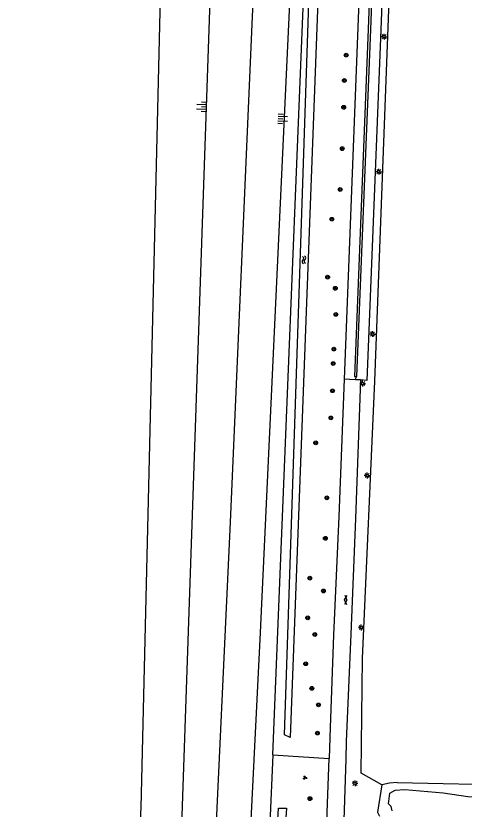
# Model space of a CAD drawing. Extents: x 133000 to 136000, y 400500 to 403500.
# Drawn here: x 133000 to 133095.3, y 401804.9 to 401973.7 of the extents above; entities that cross this region are included whole.
import ezdxf

# ---------------------------------------------------------------- set-up
doc = ezdxf.new("R2010")
doc.units = 0
for name, color, linetype in [('gg-afsc-faunaraster', 7, 'Continuous'), ('gg-afsc-lijn draadraster', 7, 'Continuous'), ('gg-knt-BGT kruinlijn', 7, 'Continuous'), ('gg-knt-bovenkant onderkant talud', 7, 'Continuous'), ('gg-knt-verharding', 7, 'Continuous'), ('gg-knt-verharding nz', 7, 'Continuous'), ('gg-kntw-bovenkant insteek waterloop', 7, 'Continuous'), ('gt-grn-groengrens', 7, 'Continuous'), ('gt-grn-weggrens', 7, 'Continuous'), ('gt-symb-boom', 7, 'Continuous'), ('gt-symb-gesloten verharding', 7, 'Continuous'), ('gt-symb-groenvak', 7, 'Continuous'), ('gt-symb-lichtmast', 7, 'Continuous'), ('gt-symb-talud symbool', 7, 'Continuous'), ('gt-symb-watersymbool', 7, 'Continuous'), ('gx-grn-maaiveld', 7, 'Continuous')]:
    doc.layers.add(name, color=color, linetype=linetype)

# ---------------------------------------------------------------- blocks, each defined once
blk = doc.blocks.new('gt0-LMAST')
at = {"layer": 'gt-symb-lichtmast'}
for p, q in [((-0.18, 0.17), (-0.45, 0.44)), ((-0.01, 0.25), (-0.01, 0.62)), ((0.17, 0.17), (0.44, 0.44)), ((-0.26, 0), (-0.63, 0)), ((-0.18, -0.18), (-0.45, -0.45)), ((-0.01, -0.25), (-0.01, -0.63)), ((0.44, -0.45), (0.17, -0.18)), ((0.24, 0), (0.62, 0))]:
    blk.add_line(p, q, dxfattribs=at)
blk.add_circle((-0.01, 0), 0.25, dxfattribs=at)
blk = doc.blocks.new('gt0-GESVH1')
at = {"layer": 'gt-symb-gesloten verharding'}
for p, q in [((-0.99, -0.26), (0.01, 0.24)), ((0.01, -0.26), (-0.99, 0.24)), ((0.01, 0.24), (1.01, -0.26)), ((1.01, 0.24), (0.01, -0.26))]:
    blk.add_line(p, q, dxfattribs=at)
blk = doc.blocks.new('gt0-BOOM')
at = {"layer": 'gt-symb-boom'}
for radius in [0.4, 0.2]:
    blk.add_circle((0, 0), radius, dxfattribs=at)
blk = doc.blocks.new('gt0-GRVAK')
at = {"layer": 'gt-symb-groenvak'}
for p, q in [((-0.11, 0.19), (-0.23, 0.24)), ((-0.18, 0.15), (0.09, 0.15)), ((-0.09, 0.21), (-0.16, 0.32)), ((-0.05, 0.21), (-0.05, 0.39)), ((0, 0.21), (0.06, 0.32)), ((0.01, 0.19), (0.13, 0.24)), ((0.26, -0.05), (0.2, 0.06)), ((0.3, -0.05), (0.3, 0.13)), ((0.35, -0.05), (0.41, 0.06)), ((-0.25, -0.23), (-0.36, -0.18)), ((-0.32, -0.26), (-0.05, -0.26)), ((-0.23, -0.21), (-0.29, -0.1)), ((-0.18, -0.2), (-0.18, -0.02)), ((-0.14, -0.21), (-0.07, -0.1)), ((-0.12, -0.23), (0, -0.18)), ((0.24, -0.07), (0.12, -0.02)), ((0.17, -0.11), (0.44, -0.11)), ((0.37, -0.07), (0.49, -0.02))]:
    blk.add_line(p, q, dxfattribs=at)
blk = doc.blocks.new('gt0-TALUD_1')
at = {"layer": 'gt-symb-talud symbool'}
for p, q in [((-1, -1), (-1, 0)), ((0.5, -2), (0.5, 0)), ((-0.5, -2), (-0.5, 0)), ((0, -1), (0, 0)), ((1, -1), (1, 0))]:
    blk.add_line(p, q, dxfattribs=at)
blk = doc.blocks.new('gt0-WA')
at = {"layer": 'gt-symb-watersymbool'}
for centre, start, end in [((-0.32, 0.02), 28.0725, 151.9275), ((0.43, 0.42), 208.0725, 331.9275), ((-0.32, -0.43), 28.0725, 151.9275), ((0.43, -0.03), 208.0725, 331.9275)]:
    blk.add_arc(centre, 0.425, start, end, dxfattribs=at)

msp = doc.modelspace()

# ---------------------------------------------------------------- linework, layer by layer
at = {"layer": 'gg-afsc-faunaraster'}
msp.add_lwpolyline([(133024.27, 401702.93), (133023.52, 401704.3), (133022.3, 401707.77), (133021.86, 401716.2), (133014.8, 401718.15), (133040.76, 401780.83), (133041.9, 401785.39), (133045.59, 401865.99), (133050.22, 401972), (133052.95, 402032.82), (133053.81, 402053.01)], dxfattribs=at)
at = {"layer": 'gg-afsc-lijn draadraster'}
msp.add_lwpolyline([(133024.27, 401702.93), (133023.52, 401704.3), (133022.3, 401707.77), (133021.86, 401716.2), (133014.8, 401718.15), (133040.76, 401780.83), (133041.9, 401785.39), (133045.59, 401865.99), (133050.22, 401972), (133052.95, 402032.82), (133053.81, 402053.01), (133053.85, 402057.06), (133046.28, 402087.2), (133029.49, 402115.68), (133006.7, 402134.91), (133000, 402136.76)], dxfattribs=at)
at = {"layer": 'gg-knt-BGT kruinlijn'}
for points in [[(133024.27, 401702.93), (133022.26, 401716.19), (133048.63, 401774.05), (133051.97, 401842.53), (133055.9, 401926.26), (133059.28, 401999.37), (133060.88, 402067.01)], [(133043.85, 402053.56), (133035.03, 401797.33), (133006.83, 401718.65), (133040.2, 401670.29), (133040.33, 401631.78), (133026.64, 401614.44)]]:
    msp.add_lwpolyline(points, dxfattribs=at)
at = {"layer": 'gg-knt-bovenkant onderkant talud'}
for points in [[(133054.59, 401816.46), (133062.06, 402000), (133064.85, 402067.79)], [(133054.59, 401816.46), (133052.72, 401772.66), (133027.38, 401717.29), (133028.58, 401705.61), (133048.5, 401704.12), (133052.23, 401702.08), (133051.71, 401668.05), (133050.22, 401611.9)]]:
    msp.add_lwpolyline(points, dxfattribs=at)
at = {"layer": 'gg-knt-verharding'}
for points in [[(133075.74, 402050.38), (133075.03, 402031.39), (133072.59, 401969.47), (133069.78, 401896.41)], [(133080.64, 402050.19), (133079.89, 402031.33), (133077.49, 401969.02), (133074.59, 401896.17), (133073.24, 401896.27)], [(133069.78, 401896.41), (133068.65, 401867.22), (133067.54, 401841.92), (133066.79, 401822.3), (133066.6, 401815.69)], [(133073.24, 401896.27), (133072.21, 401866.76), (133071.18, 401842.18), (133070.2, 401819.35), (133070.12, 401815.59)], [(133056.16, 401553.13), (133058.15, 401600.18), (133059.41, 401632.35), (133060.68, 401666.01), (133062.71, 401716.34), (133063.74, 401742.9), (133064.51, 401761.2), (133065.51, 401787), (133066.6, 401815.69)], [(133070.12, 401815.59), (133069.19, 401787.4), (133067.31, 401742.16), (133066.35, 401716.57), (133065.26, 401690.83), (133064.24, 401665.82), (133063.01, 401632.77), (133061.66, 401600.54)]]:
    msp.add_lwpolyline(points, dxfattribs=at)
at = {"layer": 'gg-knt-verharding nz'}
for points in [[(133077.97, 402050.2), (133077.22, 402031.38), (133074.82, 401969.12), (133071.98, 401897.03), (133072.25, 401897.03)], [(133072.25, 401897.03), (133072.51, 401897.02), (133075.35, 401969.05), (133077.76, 402031.37), (133078.51, 402050.14)]]:
    msp.add_lwpolyline(points, dxfattribs=at)
at = {"layer": 'gg-kntw-bovenkant insteek waterloop'}
msp.add_line((133026.66, 401805.31), (133031.27, 401999.91), dxfattribs=at)
for points in [[(133067.8, 402073.28), (133058.34, 401820.2), (133057.1, 401820.75), (133065.43, 402072.65)], [(133055.85, 401805.13), (133057.51, 401805.15), (133055.25, 401771.98), (133029.82, 401717.5), (133030.51, 401708.54), (133050.4, 401707.45), (133054.59, 401703.35), (133055.06, 401668.59), (133052.46, 401611.62), (133050.76, 401611.7), (133052.7, 401668.47), (133053.29, 401702.62), (133049.51, 401705.49), (133029.39, 401707.29), (133028.43, 401717.16), (133053.89, 401772.42), (133055.85, 401805.13)]]:
    msp.add_lwpolyline(points, dxfattribs=at)
msp.add_arc((132911.45, 401812.21), 115.42, 335.1672, 356.5703, dxfattribs=at)
at = {"layer": 'gt-grn-groengrens'}
msp.add_line((133054.59, 401816.46), (133066.6, 401815.69), dxfattribs=at)
msp.add_lwpolyline([(133077.78, 401810.11), (133073.41, 401812.62), (133073.7, 401836.98), (133076.29, 401896.03), (133081.41, 402031.59), (133082.1, 402050.3), (133083.11, 402067.68), (133084.14, 402085.11), (133084.94, 402095.41), (133085.32, 402108), (133086.75, 402122.88), (133086.69, 402133.33), (133086.81, 402141.19), (133086.47, 402149.76), (133086.24, 402168.35), (133087.32, 402180.3), (133089.52, 402191.1), (133091.04, 402204.68), (133091.08, 402220.53), (133091.55, 402225.6), (133091.83, 402242.74)], dxfattribs=at)
at = {"layer": 'gt-grn-weggrens'}
for p, q in [((133072.25, 401897.03), (133072.22, 401896.31)), ((133072.22, 401896.31), (133069.78, 401896.41)), ((133073.24, 401896.27), (133072.22, 401896.31))]:
    msp.add_line(p, q, dxfattribs=at)
at = {"layer": 'gx-grn-maaiveld'}
for points in [[(133077.78, 401810.11), (133076.9, 401804.3), (133077.27, 401803.44)], [(133081.08, 401810.58), (133079.43, 401810.44), (133077.78, 401810.11)], [(133081.08, 401810.58), (133107.23, 401810.04), (133112.85, 401810.03)], [(133079.98, 401804.54), (133079.77, 401805.48), (133079.23, 401806.04), (133079.46, 401808.35), (133080.64, 401808.99), (133082.71, 401809.11), (133090.83, 401808.41), (133096.08, 401807.65), (133104.39, 401807.1), (133112.9, 401806.86)]]:
    msp.add_lwpolyline(points, dxfattribs=at)

# ---------------------------------------------------------------- block references
at = {"layer": 'gt-symb-boom'}
for p in [(133070.21, 401965.39), (133069.82, 401959.99), (133069.68, 401954.28), (133069.37, 401945.49), (133068.94, 401936.79), (133067.16, 401930.46), (133066.27, 401918.14), (133067.9, 401915.77), (133068.02, 401910.21), (133067.6, 401902.83), (133067.46, 401899.75), (133067.31, 401893.96), (133066.97, 401888.18), (133063.73, 401882.89), (133066.12, 401871.18), (133065.79, 401862.56), (133062.48, 401854.08), (133065.38, 401851.36), (133062.03, 401845.65), (133063.54, 401842.1), (133061.61, 401835.87), (133062.91, 401830.63), (133064.32, 401827.11), (133064.1, 401821.11), (133062.52, 401807.17)]:
    msp.add_blockref('gt0-BOOM', p, dxfattribs=at)
at = {"layer": 'gt-symb-gesloten verharding', "rotation": 87.76436310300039}
msp.add_blockref('gt0-GESVH1', (133070.12, 401849.43), dxfattribs=at)
at = {"layer": 'gt-symb-groenvak'}
msp.add_blockref('gt0-GRVAK', (133061.46, 401811.62), dxfattribs=at)
at = {"layer": 'gt-symb-lichtmast'}
for p in [(133078.29, 401969.31), (133077.16, 401940.58), (133075.82, 401906.04), (133073.71, 401895.5), (133074.68, 401875.93), (133073.43, 401843.58), (133072.1, 401810.43)]:
    msp.add_blockref('gt0-LMAST', p, dxfattribs=at)
at = {"layer": 'gt-symb-talud symbool'}
for p, xscale, yscale, rotation in [((133040.43, 401954.39), 0.9995784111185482, 0.9995784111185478, -91.94925412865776), ((133055.74, 401951.82), 1.0000129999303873, 1.0000129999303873, 87.420852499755)]:
    msp.add_blockref('gt0-TALUD_1', p, dxfattribs=dict(at, xscale=xscale, yscale=yscale, rotation=rotation))
at = {"layer": 'gt-symb-watersymbool', "rotation": -81.60242742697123}
msp.add_blockref('gt0-WA', (133061.23, 401921.9), dxfattribs=at)

doc.saveas('drawing.dxf')
